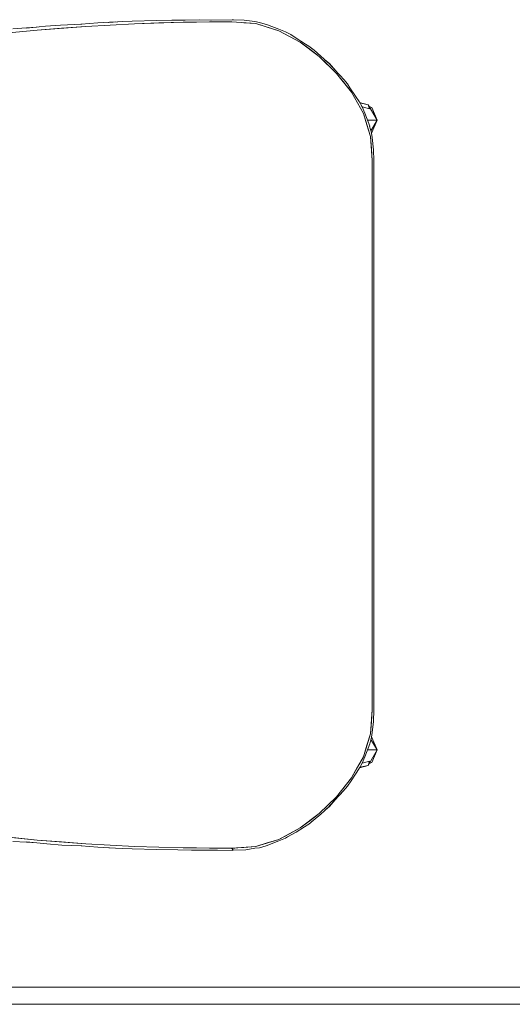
# Model space of a CAD drawing. Header units: millimetres. Extents: x -261 to 187, y -214 to 106.
# Tile 928 of 1056: x -216.336 to -216.049, y 17.782 to 18.357. Entities that reach past the tile are written whole.
import ezdxf

# ---------------------------------------------------------------- set-up
doc = ezdxf.new("R2010")
doc.units = ezdxf.units.MM
doc.header["$LTSCALE"] = 0.005
doc.header["$MEASUREMENT"] = 0
for name, color, linetype, lineweight in [('IFC-Elemento de mobília-Contorno', 9, 'Continuous', 5), ('IFC-Parede padrão-Contorno', 9, 'Continuous', 5), ('IFC-Parede-Contorno', 9, 'Continuous', 5)]:
    doc.layers.add(name, color=color, linetype=linetype, lineweight=lineweight)

msp = doc.modelspace()

# ---------------------------------------------------------------- linework, layer by layer
at = {"layer": 'IFC-Elemento de mobília-Contorno', "lineweight": 5}
for p, q in [((-216.33233, 18.35201), (-216.3211, 18.35311)), ((-216.32603, 18.35087), (-216.29766, 18.35304)), ((-216.3211, 18.35311), (-216.31236, 18.35376)), ((-216.31236, 18.35376), (-216.30035, 18.3543)), ((-216.31184, 18.35196), (-216.29766, 18.35304)), ((-216.30047, 18.35429), (-216.29992, 18.35433)), ((-216.30035, 18.3543), (-216.29071, 18.35499)), ((-216.29766, 18.35304), (-216.26925, 18.35457)), ((-216.29766, 18.35304), (-216.28346, 18.3538)), ((-216.29071, 18.35499), (-216.28034, 18.35558)), ((-216.2844, 18.35535), (-216.27633, 18.35588)), ((-216.28412, 18.35536), (-216.27633, 18.35588)), ((-216.28346, 18.3538), (-216.26925, 18.35457)), ((-216.27633, 18.35588), (-216.27053, 18.35598)), ((-216.27053, 18.35598), (-216.25632, 18.35639)), ((-216.26925, 18.35457), (-216.24082, 18.35546)), ((-216.26925, 18.35457), (-216.25504, 18.35501)), ((-216.25632, 18.35639), (-216.24743, 18.35664)), ((-216.25504, 18.35501), (-216.24082, 18.35546)), ((-216.24743, 18.35664), (-216.23954, 18.35672)), ((-216.24082, 18.35546), (-216.2124, 18.3557)), ((-216.24082, 18.35546), (-216.23308, 18.35552)), ((-216.23954, 18.35672), (-216.23111, 18.35685)), ((-216.23308, 18.35552), (-216.22534, 18.35559)), ((-216.23111, 18.35685), (-216.22442, 18.3567)), ((-216.22534, 18.35559), (-216.2124, 18.3557)), ((-216.2249, 18.35671), (-216.21223, 18.35692)), ((-216.22485, 18.35671), (-216.21222, 18.35692)), ((-216.2124, 18.3557), (-216.19838, 18.35465)), ((-216.21223, 18.35692), (-216.21144, 18.35684)), ((-216.21222, 18.35692), (-216.21143, 18.35684)), ((-216.21202, 18.35687), (-216.2052, 18.3566)), ((-216.20539, 18.35518), (-216.19838, 18.35465)), ((-216.2052, 18.3566), (-216.19892, 18.35579)), ((-216.19892, 18.35579), (-216.19621, 18.35537)), ((-216.19838, 18.35465), (-216.19167, 18.35257)), ((-216.19838, 18.35465), (-216.18495, 18.3505)), ((-216.19621, 18.35537), (-216.19156, 18.35394)), ((-216.19156, 18.35394), (-216.18483, 18.35133)), ((-216.35434, 18.34808), (-216.32603, 18.35087)), ((-216.34037, 18.35167), (-216.33236, 18.3522)), ((-216.33236, 18.3522), (-216.32641, 18.35258)), ((-216.32603, 18.35087), (-216.31184, 18.35196)), ((-216.19167, 18.35257), (-216.18495, 18.3505)), ((-216.18495, 18.3505), (-216.17874, 18.34717)), ((-216.18495, 18.3505), (-216.17254, 18.34385)), ((-216.18483, 18.35133), (-216.18105, 18.34986)), ((-216.18105, 18.34986), (-216.17799, 18.3482)), ((-216.17874, 18.34717), (-216.17254, 18.34385)), ((-216.17799, 18.3482), (-216.17481, 18.34619)), ((-216.17481, 18.34619), (-216.16929, 18.3427)), ((-216.17254, 18.34385), (-216.1669, 18.33963)), ((-216.17254, 18.34385), (-216.16126, 18.3354)), ((-216.16929, 18.3427), (-216.16748, 18.34156)), ((-216.16748, 18.34156), (-216.16437, 18.33911)), ((-216.1669, 18.33963), (-216.16126, 18.3354)), ((-216.16437, 18.33911), (-216.16043, 18.33569)), ((-216.16126, 18.3354), (-216.15115, 18.32558)), ((-216.16126, 18.3354), (-216.15621, 18.33049)), ((-216.16043, 18.33569), (-216.15632, 18.33201)), ((-216.15819, 18.33368), (-216.15541, 18.33132)), ((-216.15815, 18.33365), (-216.15542, 18.33133)), ((-216.15621, 18.33049), (-216.15115, 18.32558)), ((-216.15542, 18.33133), (-216.15172, 18.32718)), ((-216.15541, 18.33132), (-216.15166, 18.32712)), ((-216.1527, 18.32826), (-216.14918, 18.3244)), ((-216.15115, 18.32558), (-216.14679, 18.32005)), ((-216.15115, 18.32558), (-216.14242, 18.31453)), ((-216.14918, 18.3244), (-216.14696, 18.322)), ((-216.14696, 18.322), (-216.14489, 18.31952)), ((-216.14679, 18.32005), (-216.14242, 18.31453)), ((-216.14489, 18.31952), (-216.14335, 18.31723)), ((-216.14335, 18.31723), (-216.14007, 18.31228)), ((-216.14242, 18.31453), (-216.13555, 18.30224)), ((-216.14242, 18.31453), (-216.13898, 18.30838)), ((-216.14007, 18.31228), (-216.13802, 18.30914)), ((-216.13899, 18.30839), (-216.13555, 18.30224)), ((-216.13802, 18.30914), (-216.1363, 18.30607)), ((-216.13774, 18.30863), (-216.13273, 18.30729)), ((-216.13759, 18.30837), (-216.13273, 18.30729)), ((-216.13273, 18.30729), (-216.13192, 18.30486)), ((-216.13273, 18.30729), (-216.13215, 18.30629)), ((-216.13641, 18.30624), (-216.1363, 18.30607)), ((-216.13631, 18.30608), (-216.1363, 18.30606)), ((-216.13631, 18.30608), (-216.13192, 18.30486)), ((-216.13631, 18.30608), (-216.13477, 18.3023)), ((-216.13631, 18.30608), (-216.1363, 18.30607)), ((-216.13631, 18.30608), (-216.1363, 18.30606)), ((-216.1363, 18.30606), (-216.13629, 18.30604)), ((-216.13555, 18.30224), (-216.1314, 18.2888)), ((-216.13555, 18.30224), (-216.13347, 18.29552)), ((-216.13477, 18.3023), (-216.13185, 18.29474)), ((-216.13215, 18.30629), (-216.13058, 18.30564)), ((-216.13215, 18.30629), (-216.13058, 18.30564)), ((-216.13212, 18.30623), (-216.12754, 18.29831)), ((-216.13058, 18.30564), (-216.12754, 18.29831)), ((-216.13058, 18.30564), (-216.12754, 18.29831)), ((-216.13347, 18.29552), (-216.1314, 18.2888)), ((-216.13323, 18.29831), (-216.13256, 18.29831)), ((-216.13256, 18.29831), (-216.12881, 18.29831)), ((-216.13113, 18.2921), (-216.12754, 18.29831)), ((-216.13054, 18.29102), (-216.12754, 18.29831)), ((-216.12881, 18.29831), (-216.12754, 18.29831)), ((-216.13188, 18.29482), (-216.13077, 18.29082)), ((-216.1308, 18.29091), (-216.13054, 18.29102)), ((-216.1308, 18.29091), (-216.13054, 18.29102)), ((-216.1308, 18.29091), (-216.13077, 18.29082)), ((-216.13079, 18.29092), (-216.13054, 18.29102)), ((-216.13079, 18.29089), (-216.13058, 18.29098)), ((-216.13078, 18.2909), (-216.13058, 18.29098)), ((-216.13077, 18.29082), (-216.13076, 18.29073)), ((-216.13077, 18.29082), (-216.13076, 18.29072)), ((-216.13076, 18.29072), (-216.13038, 18.28811)), ((-216.1314, 18.2888), (-216.13037, 18.27468)), ((-216.1314, 18.2888), (-216.13088, 18.28178)), ((-216.13128, 18.2872), (-216.13128, 18.28719)), ((-216.13038, 18.28811), (-216.1296, 18.28092)), ((-216.13088, 18.28178), (-216.13037, 18.27468)), ((-216.1296, 18.28092), (-216.1294, 18.27475)), ((-216.13037, 18.27468), (-216.13034, 18.26467)), ((-216.13037, 18.27468), (-216.13032, 18.25688)), ((-216.12944, 18.27607), (-216.12933, 18.27484)), ((-216.12944, 18.27599), (-216.12933, 18.27477)), ((-216.12933, 18.26474), (-216.12933, 18.27477)), ((-216.12933, 18.25472), (-216.12933, 18.26474)), ((-216.13037, 18.23908), (-216.13032, 18.25688)), ((-216.13035, 18.24798), (-216.13032, 18.25688)), ((-216.12933, 18.23756), (-216.12933, 18.25616)), ((-216.12933, 18.2447), (-216.12933, 18.25472)), ((-216.12933, 18.23468), (-216.12933, 18.2447)), ((-216.13041, 18.22128), (-216.13037, 18.23908)), ((-216.13039, 18.23018), (-216.13037, 18.23908)), ((-216.12933, 18.21608), (-216.12933, 18.23756)), ((-216.12933, 18.22466), (-216.12933, 18.23468)), ((-216.13041, 18.22128), (-216.13039, 18.23018)), ((-216.13041, 18.21238), (-216.13041, 18.22128)), ((-216.13041, 18.20348), (-216.13041, 18.22128)), ((-216.12933, 18.21464), (-216.12933, 18.22466)), ((-216.12933, 18.1946), (-216.12933, 18.21608)), ((-216.12933, 18.20462), (-216.12933, 18.21464)), ((-216.13041, 18.19903), (-216.13041, 18.20348)), ((-216.13041, 18.20348), (-216.13041, 18.18567)), ((-216.12933, 18.1946), (-216.12933, 18.20462)), ((-216.13041, 18.19457), (-216.13041, 18.19903)), ((-216.12933, 18.18458), (-216.12933, 18.1946)), ((-216.12933, 18.17456), (-216.12933, 18.1946)), ((-216.13042, 18.16787), (-216.13041, 18.18567)), ((-216.13041, 18.17677), (-216.13041, 18.18567)), ((-216.12933, 18.17957), (-216.12933, 18.18458)), ((-216.12933, 18.17456), (-216.12933, 18.17957)), ((-216.12933, 18.16455), (-216.12933, 18.17456)), ((-216.12933, 18.15453), (-216.12933, 18.17456)), ((-216.13042, 18.15897), (-216.13042, 18.16787)), ((-216.13042, 18.15007), (-216.13042, 18.16787)), ((-216.12933, 18.15453), (-216.12933, 18.16455)), ((-216.12933, 18.14451), (-216.12933, 18.15453)), ((-216.12933, 18.13449), (-216.12933, 18.15453)), ((-216.13043, 18.13226), (-216.13042, 18.15007)), ((-216.13042, 18.14116), (-216.13042, 18.15007)), ((-216.12933, 18.13449), (-216.12933, 18.14451)), ((-216.12933, 18.12447), (-216.12933, 18.13449)), ((-216.12933, 18.11446), (-216.12933, 18.13449)), ((-216.13043, 18.11446), (-216.13043, 18.13226)), ((-216.13043, 18.12336), (-216.13043, 18.13226)), ((-216.13043, 18.11891), (-216.13043, 18.12336)), ((-216.12933, 18.11446), (-216.12933, 18.12447)), ((-216.13043, 18.09665), (-216.13043, 18.11446)), ((-216.12933, 18.10444), (-216.12933, 18.11446)), ((-216.12933, 18.09442), (-216.12933, 18.11446)), ((-216.13043, 18.09665), (-216.13043, 18.10556)), ((-216.12933, 18.09442), (-216.12933, 18.10444)), ((-216.13043, 18.09665), (-216.13042, 18.07885)), ((-216.12933, 18.08941), (-216.12933, 18.09442)), ((-216.12933, 18.07439), (-216.12933, 18.09442)), ((-216.12933, 18.0844), (-216.12933, 18.08941)), ((-216.13042, 18.07885), (-216.13042, 18.08775)), ((-216.12933, 18.07439), (-216.12933, 18.0844)), ((-216.13042, 18.07885), (-216.13042, 18.06105)), ((-216.12933, 18.06437), (-216.12933, 18.07439)), ((-216.12933, 18.05435), (-216.12933, 18.07439)), ((-216.13042, 18.06995), (-216.13042, 18.06105)), ((-216.13042, 18.06105), (-216.13041, 18.04325)), ((-216.12933, 18.05435), (-216.12933, 18.06437)), ((-216.12933, 18.04934), (-216.12933, 18.05435)), ((-216.12933, 18.03432), (-216.12933, 18.05435)), ((-216.13041, 18.05214), (-216.13041, 18.04325)), ((-216.12933, 18.04434), (-216.12933, 18.04934)), ((-216.13041, 18.02544), (-216.13041, 18.04325)), ((-216.12933, 18.03432), (-216.12933, 18.04434)), ((-216.13041, 18.02544), (-216.13041, 18.03434)), ((-216.12933, 18.0243), (-216.12933, 18.03432)), ((-216.12933, 18.01284), (-216.12933, 18.03432)), ((-216.13041, 18.00764), (-216.13041, 18.02544)), ((-216.12933, 18.01427), (-216.12933, 18.0243)), ((-216.13041, 18.00764), (-216.13041, 18.01654)), ((-216.12933, 18.00426), (-216.12933, 18.01427)), ((-216.12933, 17.99136), (-216.12933, 18.01284)), ((-216.13041, 18.00764), (-216.13037, 17.98983)), ((-216.12933, 17.99424), (-216.12933, 18.00426)), ((-216.13039, 17.99874), (-216.13037, 17.98983)), ((-216.12933, 17.98421), (-216.12933, 17.99424)), ((-216.12933, 17.97276), (-216.12933, 17.99136)), ((-216.13037, 17.98983), (-216.13032, 17.97203)), ((-216.13035, 17.98093), (-216.13032, 17.97203)), ((-216.12933, 17.97419), (-216.12933, 17.98421)), ((-216.12933, 17.96417), (-216.12933, 17.97419)), ((-216.13037, 17.95415), (-216.13032, 17.97203)), ((-216.12933, 17.95415), (-216.12933, 17.97276)), ((-216.13037, 17.95415), (-216.13034, 17.96424)), ((-216.12933, 17.95407), (-216.12933, 17.96417)), ((-216.1314, 17.94011), (-216.13037, 17.95415)), ((-216.13088, 17.94713), (-216.13037, 17.95415)), ((-216.12964, 17.94715), (-216.1294, 17.95409)), ((-216.12944, 17.95294), (-216.12933, 17.95415)), ((-216.12944, 17.95283), (-216.12933, 17.95407)), ((-216.1314, 17.94011), (-216.13088, 17.94713)), ((-216.13038, 17.9408), (-216.12964, 17.94715)), ((-216.13555, 17.92668), (-216.1314, 17.94011)), ((-216.13347, 17.9334), (-216.1314, 17.94011)), ((-216.13078, 17.93802), (-216.13038, 17.9408)), ((-216.13555, 17.92668), (-216.13347, 17.9334)), ((-216.13477, 17.92662), (-216.13185, 17.93418)), ((-216.13185, 17.93418), (-216.13077, 17.9381)), ((-216.13113, 17.93682), (-216.12754, 17.93061)), ((-216.1308, 17.93803), (-216.13077, 17.9381)), ((-216.13079, 17.93803), (-216.13058, 17.93794)), ((-216.13079, 17.93803), (-216.13078, 17.93803)), ((-216.13078, 17.93802), (-216.13077, 17.9381)), ((-216.13078, 17.93803), (-216.13058, 17.93794)), ((-216.13077, 17.9381), (-216.13076, 17.93818)), ((-216.13058, 17.93794), (-216.12754, 17.93061)), ((-216.13058, 17.93794), (-216.12754, 17.93061)), ((-216.13323, 17.93061), (-216.13256, 17.93061)), ((-216.13273, 17.92163), (-216.12754, 17.93061)), ((-216.13256, 17.93061), (-216.12881, 17.93061)), ((-216.13054, 17.92332), (-216.12754, 17.93061)), ((-216.12881, 17.93061), (-216.12754, 17.93061)), ((-216.14242, 17.91439), (-216.13555, 17.92668)), ((-216.13898, 17.92053), (-216.13555, 17.92668)), ((-216.13802, 17.91977), (-216.1363, 17.92285)), ((-216.13774, 17.92028), (-216.13273, 17.92163)), ((-216.13759, 17.92055), (-216.13273, 17.92163)), ((-216.13632, 17.92283), (-216.13192, 17.92405)), ((-216.13632, 17.92283), (-216.1363, 17.92286)), ((-216.13632, 17.92283), (-216.1363, 17.92285)), ((-216.13631, 17.92283), (-216.1363, 17.92285)), ((-216.1363, 17.92285), (-216.13477, 17.92662)), ((-216.1363, 17.92286), (-216.13629, 17.92289)), ((-216.13273, 17.92163), (-216.13192, 17.92405)), ((-216.13215, 17.92263), (-216.13054, 17.92332)), ((-216.13215, 17.92263), (-216.13058, 17.92328)), ((-216.13214, 17.92265), (-216.13054, 17.92332)), ((-216.13214, 17.92265), (-216.13054, 17.92332)), ((-216.14257, 17.91264), (-216.13802, 17.91977)), ((-216.14242, 17.91439), (-216.1389, 17.92068)), ((-216.13776, 17.92025), (-216.13757, 17.92033)), ((-216.15115, 17.90334), (-216.14242, 17.91439)), ((-216.14679, 17.90886), (-216.14242, 17.91439)), ((-216.14489, 17.9094), (-216.14257, 17.91264)), ((-216.1527, 17.90066), (-216.14905, 17.90461)), ((-216.15115, 17.90334), (-216.14679, 17.90886)), ((-216.14905, 17.90461), (-216.14605, 17.90804)), ((-216.14605, 17.90804), (-216.14489, 17.9094)), ((-216.16126, 17.89351), (-216.15115, 17.90334)), ((-216.15621, 17.89842), (-216.15115, 17.90334)), ((-216.15614, 17.89702), (-216.1527, 17.90066)), ((-216.15542, 17.89759), (-216.15199, 17.90143)), ((-216.15541, 17.89759), (-216.15195, 17.90148)), ((-216.17254, 17.88507), (-216.16126, 17.89351)), ((-216.1669, 17.8893), (-216.16126, 17.89351)), ((-216.16482, 17.88948), (-216.16043, 17.89323)), ((-216.16126, 17.89351), (-216.15621, 17.89842)), ((-216.16043, 17.89323), (-216.15614, 17.89702)), ((-216.1576, 17.89574), (-216.15541, 17.89759)), ((-216.15755, 17.89578), (-216.15542, 17.89759)), ((-216.17254, 17.88507), (-216.1669, 17.8893)), ((-216.16997, 17.8857), (-216.16748, 17.88736)), ((-216.16748, 17.88736), (-216.16482, 17.88948)), ((-216.18495, 17.87842), (-216.17254, 17.88507)), ((-216.18495, 17.87842), (-216.17874, 17.88175)), ((-216.17981, 17.87981), (-216.17481, 17.88272)), ((-216.17874, 17.88175), (-216.17254, 17.88507)), ((-216.17481, 17.88272), (-216.16997, 17.8857)), ((-216.35434, 17.88084), (-216.32603, 17.87804)), ((-216.34037, 17.87725), (-216.33236, 17.87672)), ((-216.34018, 17.87944), (-216.32603, 17.87804)), ((-216.33236, 17.87672), (-216.32635, 17.87633)), ((-216.33233, 17.87691), (-216.32036, 17.87573)), ((-216.32765, 17.8782), (-216.32764, 17.8782)), ((-216.32603, 17.87804), (-216.31184, 17.87696)), ((-216.32603, 17.87804), (-216.29766, 17.87588)), ((-216.32036, 17.87573), (-216.31162, 17.87512)), ((-216.31184, 17.87696), (-216.29766, 17.87588)), ((-216.29766, 17.87588), (-216.26925, 17.87435)), ((-216.29766, 17.87588), (-216.28346, 17.87511)), ((-216.19838, 17.87426), (-216.18495, 17.87842)), ((-216.19838, 17.87426), (-216.19167, 17.87634)), ((-216.19236, 17.87469), (-216.18483, 17.87759)), ((-216.19167, 17.87634), (-216.18495, 17.87842)), ((-216.18483, 17.87759), (-216.18105, 17.87906)), ((-216.18105, 17.87906), (-216.17981, 17.87981)), ((-216.31162, 17.87512), (-216.30035, 17.87462)), ((-216.30046, 17.87462), (-216.29991, 17.87459)), ((-216.30035, 17.87462), (-216.2907, 17.87393)), ((-216.2907, 17.87393), (-216.28034, 17.87334)), ((-216.28412, 17.87355), (-216.27633, 17.87304)), ((-216.28412, 17.87355), (-216.27633, 17.87304)), ((-216.28346, 17.87511), (-216.26925, 17.87435)), ((-216.27633, 17.87304), (-216.27053, 17.87294)), ((-216.27053, 17.87294), (-216.25632, 17.87253)), ((-216.26925, 17.87435), (-216.25504, 17.8739)), ((-216.26925, 17.87435), (-216.24082, 17.87346)), ((-216.25632, 17.87253), (-216.24392, 17.87224)), ((-216.25504, 17.8739), (-216.24082, 17.87346)), ((-216.24392, 17.87224), (-216.23584, 17.87218)), ((-216.24082, 17.87346), (-216.2124, 17.87322)), ((-216.24082, 17.87346), (-216.23308, 17.87339)), ((-216.23584, 17.87218), (-216.22854, 17.87205)), ((-216.23308, 17.87339), (-216.22534, 17.87333)), ((-216.22854, 17.87205), (-216.2207, 17.87205)), ((-216.22534, 17.87333), (-216.2124, 17.87322)), ((-216.2207, 17.87205), (-216.21223, 17.872)), ((-216.21255, 17.873), (-216.2124, 17.87322)), ((-216.21255, 17.873), (-216.21212, 17.87297)), ((-216.2124, 17.87322), (-216.19838, 17.87426)), ((-216.2124, 17.87322), (-216.21065, 17.87335)), ((-216.2124, 17.87322), (-216.21224, 17.87315)), ((-216.21224, 17.87315), (-216.2119, 17.87266)), ((-216.21223, 17.872), (-216.21165, 17.87205)), ((-216.21212, 17.87297), (-216.212, 17.8728)), ((-216.21208, 17.87204), (-216.20428, 17.87235)), ((-216.212, 17.8728), (-216.21156, 17.87217)), ((-216.2119, 17.87266), (-216.21156, 17.87217)), ((-216.21065, 17.87335), (-216.2089, 17.87348)), ((-216.2089, 17.87348), (-216.20539, 17.87374)), ((-216.20539, 17.87374), (-216.19838, 17.87426)), ((-216.20428, 17.87235), (-216.19896, 17.87328)), ((-216.19899, 17.87327), (-216.19621, 17.87354)), ((-216.19621, 17.87354), (-216.19236, 17.87469))]:
    msp.add_line(p, q, dxfattribs=at)
at = {"layer": 'IFC-Parede padrão-Contorno', "lineweight": 5}
for p, q in [((-218.28337, 17.79216), (-216.08172, 17.79216)), ((-216.08172, 17.79216), (-212.57138, 17.79216)), ((-218.28337, 17.78214), (-216.08172, 17.78214))]:
    msp.add_line(p, q, dxfattribs=at)
at = {"layer": 'IFC-Parede-Contorno', "lineweight": 5}
msp.add_line((-217.28585, 17.78214), (-215.54793, 17.78214), dxfattribs=at)

doc.saveas('drawing.dxf')
